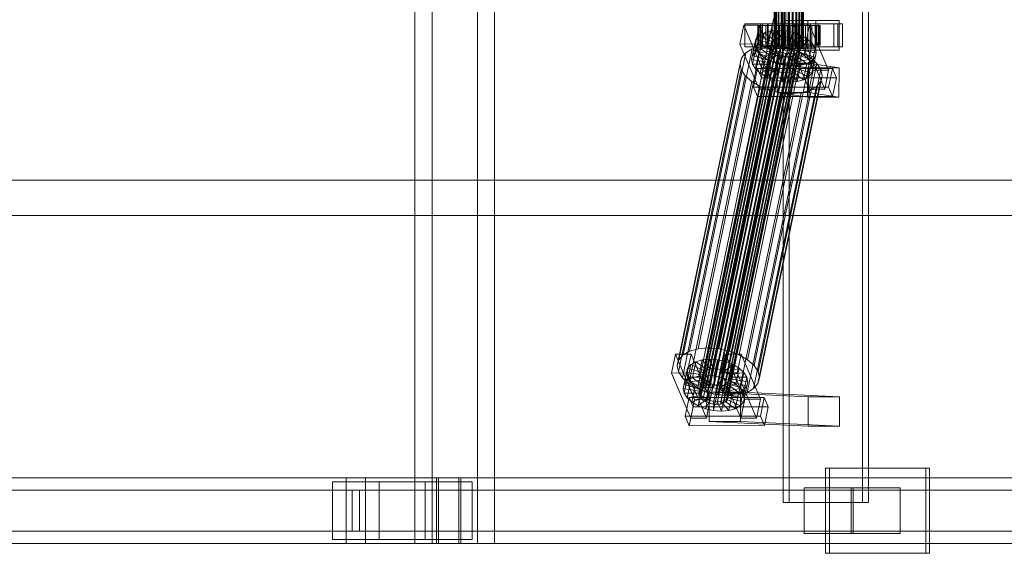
# Model space of a CAD drawing. Header units: millimetres. Extents: x -2233 to 61924, y -68080 to 6847.
# Tile 504 of 656: x 16849 to 17450, y -18456 to -18130. Entities that reach past the tile are written whole.
import ezdxf

# ---------------------------------------------------------------- set-up
doc = ezdxf.new("R2010")
doc.units = ezdxf.units.MM
doc.layers.add('superior_C02', color=7, linetype='Continuous', lineweight=0)

msp = doc.modelspace()

# ---------------------------------------------------------------- linework, layer by layer
at = {"layer": 'superior_C02'}
for p, q in [((17090.378, -17550), (17090.378, -18450)), ((17100.809, -18450), (17100.809, -17550)), ((17128.56, -18450), (17128.56, -17550)), ((17138.991, -17550), (17138.991, -18450)), ((17315.022, -17575), (17315.022, -18425)), ((17318.599, -18425), (17318.599, -17575)), ((17363.513, -18425), (17363.513, -17575)), ((17367.09, -17575), (17367.09, -18425)), ((17309.531, -18148), (17309.531, -17852)), ((17309.742, -18148), (17309.742, -17852)), ((17309.932, -18148), (17309.932, -17852)), ((17310.552, -18148), (17310.552, -17852)), ((17310.919, -18148), (17310.919, -17852)), ((17311.905, -18148), (17311.905, -17852)), ((17312.425, -18148), (17312.425, -17852)), ((17313.709, -18148), (17313.709, -17852)), ((17314.345, -18148), (17314.345, -17852)), ((17315.841, -18148), (17315.841, -17852)), ((17316.551, -18148), (17316.551, -17852)), ((17318.156, -18148), (17318.156, -17852)), ((17318.891, -18148), (17318.891, -17852)), ((17320.496, -18148), (17320.496, -17852)), ((17321.206, -18148), (17321.206, -17852)), ((17322.701, -18148), (17322.701, -17852)), ((17323.338, -18148), (17323.338, -17852)), ((17324.622, -18148), (17324.622, -17852)), ((17325.142, -18148), (17325.142, -17852)), ((17326.127, -18148), (17326.127, -17852)), ((17326.495, -18148), (17326.495, -17852)), ((17327.114, -17852), (17327.114, -18148)), ((17327.305, -18148), (17327.305, -17852)), ((17327.516, -18148), (17327.516, -17852)), ((17290.934, -18133.859), (17288.554, -18145.327)), ((17309.174, -18130), (17288.772, -18228.298)), ((17290.55, -18228.298), (17310.953, -18130)), ((17300.48, -18133.847), (17290.934, -18133.859)), ((17302.685, -18161.391), (17290.934, -18133.859)), ((17301.168, -18133), (17291.623, -18133)), ((17291.623, -18133), (17291.623, -18147)), ((17305.929, -18133), (17291.623, -18133)), ((17298.099, -18145.315), (17300.48, -18133.847)), ((17300.48, -18133.847), (17312.23, -18161.379)), ((17301.168, -18147), (17301.168, -18133)), ((17301.168, -18133), (17315.475, -18133)), ((17348.288, -18133), (17302.469, -18133)), ((17302.469, -18133), (17302.469, -18147)), ((17305.45, -18133), (17302.469, -18133)), ((17305.45, -18147), (17305.45, -18133)), ((17305.45, -18133), (17351.268, -18133)), ((17305.929, -18147), (17305.929, -18133)), ((17305.929, -18133), (17315.475, -18133)), ((17315.475, -18133), (17315.475, -18147)), ((17334.924, -18131), (17315.833, -18131)), ((17315.833, -18131), (17315.833, -18149)), ((17330.02, -18131), (17315.833, -18131)), ((17321.48, -18133.821), (17319.099, -18145.289)), ((17331.025, -18133.809), (17321.48, -18133.821)), ((17333.23, -18161.353), (17321.48, -18133.821)), ((17331.714, -18133), (17322.168, -18133)), ((17322.168, -18133), (17322.168, -18147)), ((17336.475, -18133), (17322.168, -18133)), ((17328.645, -18145.277), (17331.025, -18133.809)), ((17330.02, -18149), (17330.02, -18131)), ((17330.02, -18131), (17349.111, -18131)), ((17331.025, -18133.809), (17342.776, -18161.341)), ((17331.714, -18147), (17331.714, -18133)), ((17331.714, -18133), (17346.02, -18133)), ((17334.924, -18149), (17334.924, -18131)), ((17334.924, -18131), (17349.111, -18131)), ((17336.475, -18147), (17336.475, -18133)), ((17336.475, -18133), (17346.02, -18133)), ((17346.02, -18133), (17346.02, -18147)), ((17348.288, -18147), (17348.288, -18133)), ((17348.288, -18133), (17351.268, -18133)), ((17349.111, -18131), (17349.111, -18149)), ((17351.268, -18133), (17351.268, -18147)), ((17299.985, -18134), (17299.539, -18134)), ((17299.539, -18134), (17309.531, -18134)), ((17299.539, -18146), (17299.539, -18134)), ((17299.539, -18134), (17300.387, -18134)), ((17301.695, -18134), (17299.985, -18134)), ((17299.985, -18134), (17309.742, -18134)), ((17299.985, -18146), (17299.985, -18134)), ((17303.344, -18138.419), (17300.327, -18140.156)), ((17300.387, -18134), (17309.932, -18134)), ((17300.387, -18146), (17300.387, -18134)), ((17300.387, -18134), (17302.471, -18134)), ((17301.304, -18148.249), (17303.344, -18138.419)), ((17304.551, -18134), (17301.695, -18134)), ((17301.695, -18134), (17310.552, -18134)), ((17301.695, -18146), (17301.695, -18134)), ((17302.471, -18134), (17310.919, -18134)), ((17302.471, -18146), (17302.471, -18134)), ((17302.471, -18134), (17305.648, -18134)), ((17307.253, -18137.325), (17303.344, -18138.419)), ((17303.344, -18138.419), (17310.237, -18143.38)), ((17308.359, -18134), (17304.551, -18134)), ((17304.551, -18134), (17311.905, -18134)), ((17304.551, -18146), (17304.551, -18134)), ((17305.213, -18147.155), (17307.253, -18137.325)), ((17305.648, -18134), (17312.425, -18134)), ((17305.648, -18146), (17305.648, -18134)), ((17305.648, -18134), (17309.703, -18134)), ((17311.789, -18136.948), (17307.253, -18137.325)), ((17307.253, -18137.325), (17312.089, -18142.862)), ((17312.86, -18134), (17308.359, -18134)), ((17308.359, -18134), (17313.709, -18134)), ((17308.359, -18146), (17308.359, -18134)), ((17309.531, -18134), (17309.742, -18134)), ((17309.531, -18134), (17309.531, -18146)), ((17309.932, -18134), (17309.531, -18134)), ((17309.703, -18134), (17314.345, -18134)), ((17309.703, -18146), (17309.703, -18134)), ((17309.703, -18134), (17314.359, -18134)), ((17309.742, -18134), (17310.552, -18134)), ((17309.742, -18134), (17309.742, -18146)), ((17309.749, -18146.777), (17311.789, -18136.948)), ((17309.932, -18134), (17309.932, -18146)), ((17310.919, -18134), (17309.932, -18134)), ((17310.552, -18134), (17311.905, -18134)), ((17310.552, -18134), (17310.552, -18146)), ((17310.919, -18134), (17310.919, -18146)), ((17312.425, -18134), (17310.919, -18134)), ((17316.641, -18137.313), (17311.789, -18136.948)), ((17311.789, -18136.948), (17314.237, -18142.683)), ((17311.905, -18134), (17313.709, -18134)), ((17311.905, -18134), (17311.905, -18146)), ((17312.425, -18134), (17312.425, -18146)), ((17314.345, -18134), (17312.425, -18134)), ((17317.747, -18134), (17312.86, -18134)), ((17312.86, -18134), (17315.841, -18134)), ((17312.86, -18146), (17312.86, -18134)), ((17313.709, -18134), (17315.841, -18134)), ((17313.709, -18134), (17313.709, -18146)), ((17314.345, -18134), (17314.345, -18146)), ((17316.551, -18134), (17314.345, -18134)), ((17314.359, -18134), (17316.551, -18134)), ((17314.359, -18146), (17314.359, -18134)), ((17314.359, -18134), (17319.299, -18134)), ((17314.601, -18147.143), (17316.641, -18137.313)), ((17315.841, -18134), (17318.156, -18134)), ((17315.841, -18134), (17315.841, -18146)), ((17316.641, -18137.313), (17316.536, -18142.856)), ((17316.551, -18134), (17316.551, -18146)), ((17318.891, -18134), (17316.551, -18134)), ((17321.48, -18138.396), (17316.641, -18137.313)), ((17322.687, -18134), (17317.747, -18134)), ((17317.747, -18134), (17318.156, -18134)), ((17317.747, -18146), (17317.747, -18134)), ((17318.156, -18134), (17320.496, -18134)), ((17318.156, -18134), (17318.156, -18146)), ((17321.48, -18138.396), (17318.828, -18143.369)), ((17319.299, -18134), (17318.891, -18134)), ((17318.891, -18134), (17318.891, -18146)), ((17321.206, -18134), (17318.891, -18134)), ((17319.299, -18146), (17319.299, -18134)), ((17319.299, -18134), (17324.186, -18134)), ((17319.44, -18148.226), (17321.48, -18138.396)), ((17322.687, -18134), (17320.496, -18134)), ((17320.496, -18134), (17322.701, -18134)), ((17320.496, -18134), (17320.496, -18146)), ((17324.186, -18134), (17321.206, -18134)), ((17321.206, -18134), (17321.206, -18146)), ((17323.338, -18134), (17321.206, -18134)), ((17325.976, -18140.123), (17321.48, -18138.396)), ((17327.343, -18134), (17322.687, -18134)), ((17322.687, -18146), (17322.687, -18134)), ((17327.343, -18134), (17322.701, -18134)), ((17322.701, -18134), (17324.622, -18134)), ((17322.701, -18134), (17322.701, -18146)), ((17328.687, -18134), (17323.338, -18134)), ((17323.338, -18134), (17323.338, -18146)), ((17325.142, -18134), (17323.338, -18134)), ((17324.186, -18146), (17324.186, -18134)), ((17324.186, -18134), (17328.687, -18134)), ((17331.398, -18134), (17324.622, -18134)), ((17324.622, -18134), (17326.127, -18134)), ((17324.622, -18134), (17324.622, -18146)), ((17332.496, -18134), (17325.142, -18134)), ((17325.142, -18134), (17325.142, -18146)), ((17326.495, -18134), (17325.142, -18134)), ((17334.576, -18134), (17326.127, -18134)), ((17326.127, -18134), (17327.114, -18134)), ((17326.127, -18134), (17326.127, -18146)), ((17335.352, -18134), (17326.495, -18134)), ((17326.495, -18134), (17326.495, -18146)), ((17327.305, -18134), (17326.495, -18134)), ((17327.114, -18134), (17336.66, -18134)), ((17327.114, -18146), (17327.114, -18134)), ((17327.114, -18134), (17327.516, -18134)), ((17337.061, -18134), (17327.305, -18134)), ((17327.305, -18134), (17327.305, -18146)), ((17327.516, -18134), (17327.305, -18134)), ((17331.398, -18134), (17327.343, -18134)), ((17327.343, -18146), (17327.343, -18134)), ((17337.507, -18134), (17327.516, -18134)), ((17327.516, -18134), (17327.516, -18146)), ((17328.687, -18146), (17328.687, -18134)), ((17328.687, -18134), (17332.496, -18134)), ((17334.576, -18134), (17331.398, -18134)), ((17331.398, -18146), (17331.398, -18134)), ((17332.496, -18146), (17332.496, -18134)), ((17332.496, -18134), (17335.352, -18134)), ((17336.66, -18134), (17334.576, -18134)), ((17334.576, -18146), (17334.576, -18134)), ((17335.352, -18146), (17335.352, -18134)), ((17335.352, -18134), (17337.061, -18134)), ((17336.66, -18134), (17336.66, -18146)), ((17337.507, -18134), (17336.66, -18134)), ((17337.061, -18146), (17337.061, -18134)), ((17337.061, -18134), (17337.507, -18134)), ((17337.507, -18146), (17337.507, -18134)), ((17263.536, -18358.68), (17307.912, -18144.881)), ((17263.863, -18357.434), (17308.239, -18143.635)), ((17264.772, -18356.363), (17309.148, -18142.565)), ((17266.201, -18355.541), (17310.577, -18141.742)), ((17268.053, -18355.022), (17312.429, -18141.224)), ((17270.202, -18354.844), (17314.577, -18141.045)), ((17272.5, -18355.017), (17316.876, -18141.218)), ((17274.792, -18355.53), (17319.168, -18141.731)), ((17276.922, -18356.348), (17321.297, -18142.549)), ((17278.743, -18357.415), (17323.119, -18143.617)), ((17280.133, -18358.659), (17324.508, -18144.861)), ((17288.554, -18145.327), (17298.099, -18145.315)), ((17288.554, -18145.327), (17300.305, -18172.859)), ((17295.678, -18154.877), (17297.718, -18145.047)), ((17296.368, -18152.246), (17298.408, -18142.416)), ((17298.408, -18142.416), (17297.718, -18145.047)), ((17297.718, -18145.047), (17307.572, -18146.52)), ((17297.718, -18145.047), (17298.304, -18147.868)), ((17309.85, -18172.847), (17298.099, -18145.315)), ((17298.287, -18149.985), (17300.327, -18140.156)), ((17300.327, -18140.156), (17298.408, -18142.416)), ((17298.408, -18142.416), (17307.899, -18145.274)), ((17300.327, -18140.156), (17308.808, -18144.203)), ((17307.899, -18145.274), (17305.858, -18155.103)), ((17308.808, -18144.203), (17306.767, -18154.033)), ((17307.572, -18146.52), (17307.899, -18145.274)), ((17307.899, -18145.274), (17308.808, -18144.203)), ((17308.239, -18143.635), (17307.912, -18144.881)), ((17307.912, -18144.881), (17308.189, -18146.218)), ((17310.237, -18143.38), (17308.196, -18153.21)), ((17309.148, -18142.565), (17308.239, -18143.635)), ((17308.808, -18144.203), (17310.237, -18143.38)), ((17310.577, -18141.742), (17309.148, -18142.565)), ((17312.089, -18142.862), (17310.048, -18152.692)), ((17310.237, -18143.38), (17312.089, -18142.862)), ((17312.429, -18141.224), (17310.577, -18141.742)), ((17312.089, -18142.862), (17314.237, -18142.683)), ((17314.237, -18142.683), (17312.197, -18152.513)), ((17314.577, -18141.045), (17312.429, -18141.224)), ((17314.237, -18142.683), (17316.536, -18142.856)), ((17316.536, -18142.856), (17314.495, -18152.686)), ((17316.876, -18141.218), (17314.577, -18141.045)), ((17316.536, -18142.856), (17318.828, -18143.369)), ((17318.828, -18143.369), (17316.787, -18153.199)), ((17319.168, -18141.731), (17316.876, -18141.218)), ((17318.828, -18143.369), (17320.957, -18144.188)), ((17320.957, -18144.188), (17318.917, -18154.017)), ((17319.099, -18145.289), (17328.645, -18145.277)), ((17319.099, -18145.289), (17330.85, -18172.821)), ((17321.297, -18142.549), (17319.168, -18141.731)), ((17322.779, -18145.255), (17320.738, -18155.085)), ((17325.976, -18140.123), (17320.957, -18144.188)), ((17320.957, -18144.188), (17322.779, -18145.255)), ((17323.119, -18143.617), (17321.297, -18142.549)), ((17329.821, -18142.377), (17322.779, -18145.255)), ((17322.779, -18145.255), (17324.168, -18146.499)), ((17324.508, -18144.861), (17323.119, -18143.617)), ((17323.935, -18149.953), (17325.976, -18140.123)), ((17332.755, -18145.003), (17324.168, -18146.499)), ((17325.371, -18146.196), (17324.508, -18144.861)), ((17329.821, -18142.377), (17325.976, -18140.123)), ((17327.781, -18152.207), (17329.821, -18142.377)), ((17340.396, -18172.809), (17328.645, -18145.277)), ((17332.755, -18145.003), (17329.821, -18142.377)), ((17330.715, -18154.833), (17332.755, -18145.003)), ((17334.577, -18147.823), (17332.755, -18145.003)), ((17253.924, -18334.981), (17292.179, -18150.672)), ((17257.957, -18332.659), (17296.212, -18148.35)), ((17263.184, -18331.197), (17301.439, -18146.887)), ((17263.814, -18360.017), (17308.189, -18146.218)), ((17264.677, -18361.352), (17309.052, -18147.554)), ((17266.066, -18362.596), (17310.442, -18148.798)), ((17267.888, -18363.664), (17312.263, -18149.865)), ((17269.247, -18330.692), (17307.502, -18146.383)), ((17270.017, -18364.482), (17314.393, -18150.683)), ((17272.309, -18364.995), (17316.685, -18151.196)), ((17274.608, -18365.168), (17318.983, -18151.369)), ((17275.734, -18331.181), (17313.989, -18146.872)), ((17276.756, -18364.989), (17321.132, -18151.191)), ((17278.608, -18364.471), (17322.984, -18150.672)), ((17280.037, -18363.648), (17324.413, -18149.85)), ((17280.946, -18362.578), (17325.322, -18148.779)), ((17325.371, -18146.196), (17280.996, -18359.995)), ((17281.273, -18361.332), (17325.649, -18147.533)), ((17282.203, -18332.629), (17320.458, -18148.32)), ((17288.213, -18334.938), (17326.467, -18150.629)), ((17292.179, -18150.672), (17289.614, -18153.694)), ((17291.623, -18147), (17301.168, -18147)), ((17291.623, -18147), (17305.929, -18147)), ((17296.212, -18148.35), (17292.179, -18150.672)), ((17301.439, -18146.887), (17296.212, -18148.35)), ((17296.264, -18157.698), (17298.304, -18147.868)), ((17296.368, -18152.246), (17298.287, -18149.985)), ((17298.085, -18160.518), (17300.126, -18150.688)), ((17298.287, -18149.985), (17301.304, -18148.249)), ((17306.767, -18154.033), (17298.287, -18149.985)), ((17298.304, -18147.868), (17307.849, -18147.856)), ((17298.304, -18147.868), (17300.126, -18150.688)), ((17309.531, -18146), (17299.539, -18146)), ((17299.539, -18146), (17299.985, -18146)), ((17300.387, -18146), (17299.539, -18146)), ((17309.742, -18146), (17299.985, -18146)), ((17299.985, -18146), (17301.695, -18146)), ((17300.126, -18150.688), (17308.712, -18149.192)), ((17300.126, -18150.688), (17303.059, -18153.314)), ((17309.932, -18146), (17300.387, -18146)), ((17302.471, -18146), (17300.387, -18146)), ((17315.475, -18147), (17301.168, -18147)), ((17301.304, -18148.249), (17305.213, -18147.155)), ((17308.196, -18153.21), (17301.304, -18148.249)), ((17307.502, -18146.383), (17301.439, -18146.887)), ((17310.552, -18146), (17301.695, -18146)), ((17301.695, -18146), (17304.551, -18146)), ((17302.469, -18147), (17348.288, -18147)), ((17302.469, -18147), (17305.45, -18147)), ((17310.919, -18146), (17302.471, -18146)), ((17305.648, -18146), (17302.471, -18146)), ((17303.059, -18153.314), (17310.102, -18150.436)), ((17311.905, -18146), (17304.551, -18146)), ((17304.551, -18146), (17308.359, -18146)), ((17305.213, -18147.155), (17309.749, -18146.777)), ((17310.048, -18152.692), (17305.213, -18147.155)), ((17351.268, -18147), (17305.45, -18147)), ((17307.572, -18146.52), (17305.532, -18156.35)), ((17312.425, -18146), (17305.648, -18146)), ((17309.703, -18146), (17305.648, -18146)), ((17307.849, -18147.856), (17305.809, -18157.686)), ((17315.475, -18147), (17305.929, -18147)), ((17308.712, -18149.192), (17306.672, -18159.022)), ((17306.905, -18155.567), (17311.923, -18151.503)), ((17313.989, -18146.872), (17307.502, -18146.383)), ((17307.849, -18147.856), (17307.572, -18146.52)), ((17308.712, -18149.192), (17307.849, -18147.856)), ((17310.102, -18150.436), (17308.062, -18160.266)), ((17308.189, -18146.218), (17309.052, -18147.554)), ((17313.709, -18146), (17308.359, -18146)), ((17308.359, -18146), (17312.86, -18146)), ((17310.102, -18150.436), (17308.712, -18149.192)), ((17309.052, -18147.554), (17310.442, -18148.798)), ((17309.742, -18146), (17309.531, -18146)), ((17309.531, -18146), (17309.932, -18146)), ((17309.932, -18148), (17309.531, -18148)), ((17309.531, -18148), (17309.742, -18148)), ((17314.345, -18146), (17309.703, -18146)), ((17314.359, -18146), (17309.703, -18146)), ((17310.552, -18146), (17309.742, -18146)), ((17309.742, -18148), (17310.552, -18148)), ((17312.197, -18152.513), (17309.749, -18146.777)), ((17309.749, -18146.777), (17314.601, -18147.143)), ((17311.923, -18151.503), (17309.883, -18161.333)), ((17309.932, -18146), (17310.919, -18146)), ((17310.919, -18148), (17309.932, -18148)), ((17311.923, -18151.503), (17310.102, -18150.436)), ((17310.442, -18148.798), (17312.263, -18149.865)), ((17311.905, -18146), (17310.552, -18146)), ((17310.552, -18148), (17311.905, -18148)), ((17310.919, -18146), (17312.425, -18146)), ((17312.425, -18148), (17310.919, -18148)), ((17313.709, -18146), (17311.905, -18146)), ((17311.905, -18148), (17313.709, -18148)), ((17314.053, -18152.321), (17311.923, -18151.503)), ((17312.263, -18149.865), (17314.393, -18150.683)), ((17312.425, -18146), (17314.345, -18146)), ((17314.345, -18148), (17312.425, -18148)), ((17315.841, -18146), (17312.86, -18146)), ((17312.86, -18146), (17317.747, -18146)), ((17315.841, -18146), (17313.709, -18146)), ((17313.709, -18148), (17315.841, -18148)), ((17320.458, -18148.32), (17313.989, -18146.872)), ((17314.345, -18146), (17316.551, -18146)), ((17316.551, -18148), (17314.345, -18148)), ((17316.551, -18146), (17314.359, -18146)), ((17319.299, -18146), (17314.359, -18146)), ((17314.393, -18150.683), (17316.685, -18151.196)), ((17314.495, -18152.686), (17314.601, -18147.143)), ((17314.601, -18147.143), (17319.44, -18148.226)), ((17315.833, -18149), (17334.924, -18149)), ((17330.02, -18149), (17315.833, -18149)), ((17318.156, -18146), (17315.841, -18146)), ((17315.841, -18148), (17318.156, -18148)), ((17316.551, -18146), (17318.891, -18146)), ((17318.891, -18148), (17316.551, -18148)), ((17316.685, -18151.196), (17318.983, -18151.369)), ((17316.787, -18153.199), (17319.44, -18148.226)), ((17318.156, -18146), (17317.747, -18146)), ((17317.747, -18146), (17322.687, -18146)), ((17320.496, -18146), (17318.156, -18146)), ((17318.156, -18148), (17320.496, -18148)), ((17318.891, -18146), (17319.299, -18146)), ((17318.891, -18146), (17321.206, -18146)), ((17321.206, -18148), (17318.891, -18148)), ((17318.917, -18154.017), (17323.935, -18149.953)), ((17318.983, -18151.369), (17321.132, -18151.191)), ((17324.186, -18146), (17319.299, -18146)), ((17319.44, -18148.226), (17323.935, -18149.953)), ((17326.467, -18150.629), (17320.458, -18148.32)), ((17322.701, -18146), (17320.496, -18146)), ((17320.496, -18146), (17322.687, -18146)), ((17320.496, -18148), (17322.701, -18148)), ((17321.132, -18151.191), (17322.984, -18150.672)), ((17321.206, -18146), (17324.186, -18146)), ((17321.206, -18146), (17323.338, -18146)), ((17323.338, -18148), (17321.206, -18148)), ((17324.073, -18151.488), (17322.033, -18161.318)), ((17324.168, -18146.499), (17322.128, -18156.329)), ((17322.168, -18147), (17331.714, -18147)), ((17322.168, -18147), (17336.475, -18147)), ((17324.073, -18151.488), (17322.644, -18152.311)), ((17322.687, -18146), (17327.343, -18146)), ((17324.622, -18146), (17322.701, -18146)), ((17322.701, -18146), (17327.343, -18146)), ((17322.701, -18148), (17324.622, -18148)), ((17324.982, -18150.417), (17322.942, -18160.247)), ((17322.984, -18150.672), (17324.413, -18149.85)), ((17322.991, -18157.665), (17325.031, -18147.835)), ((17325.309, -18149.171), (17323.268, -18159.001)), ((17323.338, -18146), (17328.687, -18146)), ((17323.338, -18146), (17325.142, -18146)), ((17325.142, -18148), (17323.338, -18148)), ((17323.935, -18149.953), (17327.781, -18152.207)), ((17324.982, -18150.417), (17324.073, -18151.488)), ((17332.554, -18155.535), (17324.073, -18151.488)), ((17324.168, -18146.499), (17325.031, -18147.835)), ((17328.687, -18146), (17324.186, -18146)), ((17324.413, -18149.85), (17325.322, -18148.779)), ((17326.127, -18146), (17324.622, -18146)), ((17324.622, -18146), (17331.398, -18146)), ((17324.622, -18148), (17326.127, -18148)), ((17325.309, -18149.171), (17324.982, -18150.417)), ((17334.472, -18153.275), (17324.982, -18150.417)), ((17325.031, -18147.835), (17334.577, -18147.823)), ((17325.031, -18147.835), (17325.309, -18149.171)), ((17325.142, -18146), (17332.496, -18146)), ((17325.142, -18146), (17326.495, -18146)), ((17326.495, -18148), (17325.142, -18148)), ((17335.163, -18150.644), (17325.309, -18149.171)), ((17325.322, -18148.779), (17325.649, -18147.533)), ((17325.649, -18147.533), (17325.371, -18146.196)), ((17327.114, -18146), (17326.127, -18146)), ((17326.127, -18146), (17334.576, -18146)), ((17326.127, -18148), (17327.114, -18148)), ((17331.608, -18153.641), (17326.467, -18150.629)), ((17326.495, -18146), (17335.352, -18146)), ((17326.495, -18146), (17327.305, -18146)), ((17327.305, -18148), (17326.495, -18148)), ((17336.66, -18146), (17327.114, -18146)), ((17327.516, -18146), (17327.114, -18146)), ((17327.114, -18148), (17327.516, -18148)), ((17327.305, -18146), (17337.061, -18146)), ((17327.305, -18146), (17327.516, -18146)), ((17327.516, -18148), (17327.305, -18148)), ((17327.343, -18146), (17331.398, -18146)), ((17327.516, -18146), (17337.507, -18146)), ((17332.496, -18146), (17328.687, -18146)), ((17349.111, -18149), (17330.02, -18149)), ((17331.398, -18146), (17334.576, -18146)), ((17346.02, -18147), (17331.714, -18147)), ((17335.352, -18146), (17332.496, -18146)), ((17334.577, -18147.823), (17332.536, -18157.653)), ((17333.122, -18160.474), (17335.163, -18150.644)), ((17334.472, -18153.275), (17335.163, -18150.644)), ((17334.576, -18146), (17336.66, -18146)), ((17335.163, -18150.644), (17334.577, -18147.823)), ((17349.111, -18149), (17334.924, -18149)), ((17337.061, -18146), (17335.352, -18146)), ((17346.02, -18147), (17336.475, -18147)), ((17336.66, -18146), (17337.507, -18146)), ((17337.507, -18146), (17337.061, -18146)), ((17351.268, -18147), (17348.288, -18147)), ((17250.436, -18341.52), (17288.691, -18157.211)), ((17251.359, -18338.003), (17289.614, -18153.694)), ((17289.614, -18153.694), (17288.691, -18157.211)), ((17288.691, -18157.211), (17289.474, -18160.982)), ((17293.353, -18337.95), (17331.608, -18153.641)), ((17295.678, -18154.877), (17296.368, -18152.246)), ((17305.532, -18156.35), (17295.678, -18154.877)), ((17296.264, -18157.698), (17295.678, -18154.877)), ((17305.809, -18157.686), (17296.264, -18157.698)), ((17298.085, -18160.518), (17296.264, -18157.698)), ((17305.858, -18155.103), (17296.368, -18152.246)), ((17297.275, -18341.461), (17335.53, -18157.152)), ((17301.019, -18163.144), (17303.059, -18153.314)), ((17303.059, -18153.314), (17306.905, -18155.567)), ((17304.865, -18165.397), (17306.905, -18155.567)), ((17305.858, -18155.103), (17305.532, -18156.35)), ((17305.532, -18156.35), (17305.809, -18157.686)), ((17305.809, -18157.686), (17306.672, -18159.022)), ((17306.767, -18154.033), (17305.858, -18155.103)), ((17308.196, -18153.21), (17306.767, -18154.033)), ((17306.905, -18155.567), (17311.4, -18157.295)), ((17310.048, -18152.692), (17308.196, -18153.21)), ((17309.36, -18167.125), (17311.4, -18157.295)), ((17312.197, -18152.513), (17310.048, -18152.692)), ((17311.629, -18156.962), (17311.381, -18174.943)), ((17311.4, -18157.295), (17314.053, -18152.321)), ((17311.4, -18157.295), (17316.239, -18158.378)), ((17330.72, -18156.962), (17311.629, -18156.962)), ((17330.138, -18159.83), (17311.629, -18156.962)), ((17314.053, -18152.321), (17312.013, -18162.151)), ((17314.495, -18152.686), (17312.197, -18152.513)), ((17316.345, -18152.835), (17314.053, -18152.321)), ((17316.345, -18152.835), (17314.305, -18162.664)), ((17316.787, -18153.199), (17314.495, -18152.686)), ((17316.239, -18158.378), (17316.345, -18152.835)), ((17318.643, -18153.008), (17316.345, -18152.835)), ((17318.643, -18153.008), (17316.603, -18162.837)), ((17318.917, -18154.017), (17316.787, -18153.199)), ((17320.792, -18152.829), (17318.643, -18153.008)), ((17321.091, -18158.743), (17318.643, -18153.008)), ((17320.792, -18152.829), (17318.752, -18162.659)), ((17320.738, -18155.085), (17318.917, -18154.017)), ((17322.644, -18152.311), (17320.603, -18162.14)), ((17320.738, -18155.085), (17327.781, -18152.207)), ((17322.128, -18156.329), (17320.738, -18155.085)), ((17322.644, -18152.311), (17320.792, -18152.829)), ((17325.627, -18158.366), (17320.792, -18152.829)), ((17322.128, -18156.329), (17330.715, -18154.833)), ((17322.991, -18157.665), (17322.128, -18156.329)), ((17329.537, -18157.272), (17322.644, -18152.311)), ((17332.536, -18157.653), (17322.991, -18157.665)), ((17323.268, -18159.001), (17322.991, -18157.665)), ((17325.627, -18158.366), (17329.537, -18157.272)), ((17327.496, -18167.102), (17329.537, -18157.272)), ((17327.781, -18152.207), (17330.715, -18154.833)), ((17329.537, -18157.272), (17332.554, -18155.535)), ((17330.472, -18174.943), (17330.72, -18156.962)), ((17330.513, -18165.365), (17332.554, -18155.535)), ((17330.715, -18154.833), (17332.536, -18157.653)), ((17330.72, -18156.962), (17349.229, -18159.83)), ((17335.53, -18157.152), (17331.608, -18153.641)), ((17332.432, -18163.105), (17334.472, -18153.275)), ((17332.536, -18157.653), (17333.122, -18160.474)), ((17332.554, -18155.535), (17334.472, -18153.275)), ((17337.965, -18160.922), (17335.53, -18157.152)), ((17251.22, -18345.291), (17289.474, -18160.982)), ((17289.474, -18160.982), (17291.91, -18164.752)), ((17299.332, -18160.247), (17296.951, -18171.715)), ((17306.672, -18159.022), (17298.085, -18160.518)), ((17301.019, -18163.144), (17298.085, -18160.518)), ((17345.15, -18160.19), (17299.332, -18160.247)), ((17301.78, -18165.983), (17299.332, -18160.247)), ((17337.965, -18160.922), (17299.711, -18345.231)), ((17300.305, -18172.859), (17302.685, -18161.391)), ((17308.062, -18160.266), (17301.019, -18163.144)), ((17304.865, -18165.397), (17301.019, -18163.144)), ((17302.685, -18161.391), (17312.23, -18161.379)), ((17309.883, -18161.333), (17304.865, -18165.397)), ((17306.672, -18159.022), (17308.062, -18160.266)), ((17308.062, -18160.266), (17309.883, -18161.333)), ((17312.013, -18162.151), (17309.36, -18167.125)), ((17312.23, -18161.379), (17309.85, -18172.847)), ((17309.883, -18161.333), (17312.013, -18162.151)), ((17312.013, -18162.151), (17314.305, -18162.664)), ((17314.199, -18168.208), (17316.239, -18158.378)), ((17314.305, -18162.664), (17314.199, -18168.208)), ((17314.305, -18162.664), (17316.603, -18162.837)), ((17316.239, -18158.378), (17321.091, -18158.743)), ((17316.603, -18162.837), (17318.752, -18162.659)), ((17316.603, -18162.837), (17319.051, -18168.573)), ((17318.752, -18162.659), (17320.603, -18162.14)), ((17318.752, -18162.659), (17323.587, -18168.196)), ((17319.051, -18168.573), (17321.091, -18158.743)), ((17320.603, -18162.14), (17322.033, -18161.318)), ((17320.603, -18162.14), (17327.496, -18167.102)), ((17321.091, -18158.743), (17325.627, -18158.366)), ((17322.033, -18161.318), (17322.942, -18160.247)), ((17322.033, -18161.318), (17330.513, -18165.365)), ((17322.942, -18160.247), (17323.268, -18159.001)), ((17322.942, -18160.247), (17332.432, -18163.105)), ((17323.268, -18159.001), (17333.122, -18160.474)), ((17323.587, -18168.196), (17325.627, -18158.366)), ((17329.89, -18177.811), (17330.138, -18159.83)), ((17330.138, -18159.83), (17349.229, -18159.83)), ((17332.432, -18163.105), (17330.513, -18165.365)), ((17330.85, -18172.821), (17333.23, -18161.353)), ((17333.122, -18160.474), (17332.432, -18163.105)), ((17333.23, -18161.353), (17342.776, -18161.341)), ((17338.749, -18164.693), (17337.965, -18160.922)), ((17342.776, -18161.341), (17340.396, -18172.809)), ((17342.77, -18171.658), (17345.15, -18160.19)), ((17345.15, -18160.19), (17347.598, -18165.926)), ((17349.229, -18159.83), (17348.981, -18177.811)), ((17253.655, -18349.061), (17291.91, -18164.752)), ((17257.577, -18352.572), (17295.832, -18168.263)), ((17291.91, -18164.752), (17295.832, -18168.263)), ((17295.832, -18168.263), (17300.972, -18171.275)), ((17299.399, -18177.451), (17301.78, -18165.983)), ((17299.571, -18352.519), (17337.826, -18168.21)), ((17300.494, -18349.002), (17338.749, -18164.693)), ((17301.78, -18165.983), (17347.598, -18165.926)), ((17309.36, -18167.125), (17304.865, -18165.397)), ((17314.199, -18168.208), (17309.36, -18167.125)), ((17319.051, -18168.573), (17314.199, -18168.208)), ((17323.587, -18168.196), (17319.051, -18168.573)), ((17327.496, -18167.102), (17323.587, -18168.196)), ((17330.513, -18165.365), (17327.496, -18167.102)), ((17335.261, -18171.232), (17337.826, -18168.21)), ((17337.826, -18168.21), (17338.749, -18164.693)), ((17347.598, -18165.926), (17345.218, -18177.394)), ((17262.718, -18355.584), (17300.972, -18171.275)), ((17268.727, -18357.893), (17306.982, -18173.584)), ((17275.196, -18359.341), (17313.451, -18175.032)), ((17281.683, -18359.83), (17319.938, -18175.521)), ((17287.747, -18359.326), (17326.001, -18175.016)), ((17292.973, -18357.863), (17331.228, -18173.554)), ((17296.951, -18171.715), (17342.77, -18171.658)), ((17296.951, -18171.715), (17299.399, -18177.451)), ((17297.006, -18355.541), (17335.261, -18171.232)), ((17309.85, -18172.847), (17300.305, -18172.859)), ((17300.972, -18171.275), (17306.982, -18173.584)), ((17306.982, -18173.584), (17313.451, -18175.032)), ((17311.381, -18174.943), (17330.472, -18174.943)), ((17329.89, -18177.811), (17311.381, -18174.943)), ((17313.451, -18175.032), (17319.938, -18175.521)), ((17319.938, -18175.521), (17326.001, -18175.016)), ((17326.001, -18175.016), (17331.228, -18173.554)), ((17348.981, -18177.811), (17330.472, -18174.943)), ((17340.396, -18172.809), (17330.85, -18172.821)), ((17331.228, -18173.554), (17335.261, -18171.232)), ((17345.218, -18177.394), (17342.77, -18171.658)), ((17345.218, -18177.394), (17299.399, -18177.451)), ((17348.981, -18177.811), (17329.89, -18177.811)), ((17288.772, -18228.298), (16352.815, -18228.298)), ((16354.593, -18228.298), (17290.55, -18228.298)), ((17288.772, -18228.298), (17290.55, -18228.298)), ((18224.729, -18228.298), (17288.772, -18228.298)), ((17290.55, -18228.298), (18226.507, -18228.298)), ((24634.01, -18250), (15575.415, -18250)), ((15576.913, -18250), (24635.508, -18250)), ((17257.957, -18332.659), (17263.184, -18331.197)), ((17263.184, -18331.197), (17269.247, -18330.692)), ((17269.247, -18330.692), (17275.734, -18331.181)), ((17275.734, -18331.181), (17282.203, -18332.629)), ((17249.279, -18334.551), (17246.899, -18346.02)), ((17258.825, -18334.539), (17249.279, -18334.551)), ((17261.03, -18362.083), (17249.279, -18334.551)), ((17250.436, -18341.52), (17251.359, -18338.003)), ((17251.359, -18338.003), (17253.924, -18334.981)), ((17253.924, -18334.981), (17257.957, -18332.659)), ((17256.444, -18346.008), (17258.825, -18334.539)), ((17258.825, -18334.539), (17270.575, -18362.071)), ((17265.598, -18338.017), (17261.689, -18339.111)), ((17263.558, -18347.847), (17265.598, -18338.017)), ((17270.134, -18337.64), (17265.598, -18338.017)), ((17265.598, -18338.017), (17270.433, -18343.554)), ((17268.094, -18347.47), (17270.134, -18337.64)), ((17274.986, -18338.005), (17270.134, -18337.64)), ((17270.134, -18337.64), (17272.582, -18343.376)), ((17272.946, -18347.835), (17274.986, -18338.005)), ((17274.986, -18338.005), (17274.88, -18343.549)), ((17279.825, -18339.088), (17274.986, -18338.005)), ((17279.825, -18334.513), (17277.444, -18345.981)), ((17289.37, -18334.501), (17279.825, -18334.513)), ((17291.575, -18362.045), (17279.825, -18334.513)), ((17282.203, -18332.629), (17288.213, -18334.938)), ((17286.99, -18345.969), (17289.37, -18334.501)), ((17288.213, -18334.938), (17293.353, -18337.95)), ((17289.37, -18334.501), (17301.121, -18362.033)), ((17293.353, -18337.95), (17297.275, -18341.461)), ((17251.22, -18345.291), (17250.436, -18341.52)), ((17254.713, -18352.938), (17256.753, -18343.108)), ((17256.753, -18343.108), (17256.063, -18345.739)), ((17256.631, -18350.678), (17258.672, -18340.848)), ((17258.672, -18340.848), (17256.753, -18343.108)), ((17256.753, -18343.108), (17266.243, -18345.966)), ((17261.689, -18339.111), (17258.672, -18340.848)), ((17258.672, -18340.848), (17267.152, -18344.895)), ((17259.648, -18348.941), (17261.689, -18339.111)), ((17261.689, -18339.111), (17268.582, -18344.073)), ((17268.582, -18344.073), (17266.541, -18353.902)), ((17267.152, -18344.895), (17268.582, -18344.073)), ((17270.433, -18343.554), (17268.393, -18353.384)), ((17268.582, -18344.073), (17270.433, -18343.554)), ((17270.433, -18343.554), (17272.582, -18343.376)), ((17272.582, -18343.376), (17270.542, -18353.205)), ((17272.582, -18343.376), (17274.88, -18343.549)), ((17274.88, -18343.549), (17272.84, -18353.378)), ((17274.88, -18343.549), (17277.172, -18344.062)), ((17277.172, -18344.062), (17275.132, -18353.892)), ((17279.825, -18339.088), (17277.172, -18344.062)), ((17277.172, -18344.062), (17279.302, -18344.88)), ((17277.785, -18348.918), (17279.825, -18339.088)), ((17284.321, -18340.816), (17279.302, -18344.88)), ((17284.321, -18340.816), (17279.825, -18339.088)), ((17288.166, -18343.069), (17281.123, -18345.947)), ((17282.28, -18350.645), (17284.321, -18340.816)), ((17288.166, -18343.069), (17284.321, -18340.816)), ((17286.126, -18352.899), (17288.166, -18343.069)), ((17291.1, -18345.695), (17288.166, -18343.069)), ((17297.275, -18341.461), (17299.711, -18345.231)), ((17246.899, -18346.02), (17256.444, -18346.008)), ((17246.899, -18346.02), (17258.649, -18373.551)), ((17253.655, -18349.061), (17251.22, -18345.291)), ((17257.577, -18352.572), (17253.655, -18349.061)), ((17254.023, -18355.569), (17256.063, -18345.739)), ((17254.608, -18358.39), (17256.649, -18348.56)), ((17256.063, -18345.739), (17265.917, -18347.212)), ((17256.063, -18345.739), (17256.649, -18348.56)), ((17268.195, -18373.539), (17256.444, -18346.008)), ((17256.631, -18350.678), (17259.648, -18348.941)), ((17256.649, -18348.56), (17266.194, -18348.548)), ((17256.649, -18348.56), (17258.47, -18351.38)), ((17258.47, -18351.38), (17267.057, -18349.884)), ((17259.648, -18348.941), (17263.558, -18347.847)), ((17266.541, -18353.902), (17259.648, -18348.941)), ((17263.558, -18347.847), (17268.094, -18347.47)), ((17268.393, -18353.384), (17263.558, -18347.847)), ((17265.917, -18347.212), (17263.876, -18357.042)), ((17266.194, -18348.548), (17264.154, -18358.378)), ((17266.243, -18345.966), (17264.203, -18355.796)), ((17267.057, -18349.884), (17265.017, -18359.714)), ((17267.152, -18344.895), (17265.112, -18354.725)), ((17265.917, -18347.212), (17266.243, -18345.966)), ((17266.194, -18348.548), (17265.917, -18347.212)), ((17267.057, -18349.884), (17266.194, -18348.548)), ((17266.243, -18345.966), (17267.152, -18344.895)), ((17268.447, -18351.128), (17267.057, -18349.884)), ((17270.542, -18353.205), (17268.094, -18347.47)), ((17268.094, -18347.47), (17272.946, -18347.835)), ((17272.84, -18353.378), (17272.946, -18347.835)), ((17272.946, -18347.835), (17277.785, -18348.918)), ((17275.132, -18353.892), (17277.785, -18348.918)), ((17279.302, -18344.88), (17277.262, -18354.71)), ((17277.444, -18345.981), (17286.99, -18345.969)), ((17277.444, -18345.981), (17289.195, -18373.513)), ((17277.785, -18348.918), (17282.28, -18350.645)), ((17281.123, -18345.947), (17279.083, -18355.777)), ((17279.302, -18344.88), (17281.123, -18345.947)), ((17282.513, -18347.191), (17280.473, -18357.021)), ((17281.123, -18345.947), (17282.513, -18347.191)), ((17281.336, -18358.357), (17283.376, -18348.527)), ((17283.654, -18349.863), (17281.613, -18359.693)), ((17291.1, -18345.695), (17282.513, -18347.191)), ((17282.513, -18347.191), (17283.376, -18348.527)), ((17283.654, -18349.863), (17283.327, -18351.109)), ((17283.376, -18348.527), (17292.922, -18348.515)), ((17283.376, -18348.527), (17283.654, -18349.863)), ((17293.507, -18351.336), (17283.654, -18349.863)), ((17298.74, -18373.501), (17286.99, -18345.969)), ((17289.059, -18355.525), (17291.1, -18345.695)), ((17292.922, -18348.515), (17290.881, -18358.345)), ((17292.922, -18348.515), (17291.1, -18345.695)), ((17293.507, -18351.336), (17292.922, -18348.515)), ((17300.494, -18349.002), (17299.571, -18352.519)), ((17299.711, -18345.231), (17300.494, -18349.002)), ((17254.023, -18355.569), (17254.713, -18352.938)), ((17263.876, -18357.042), (17254.023, -18355.569)), ((17254.608, -18358.39), (17254.023, -18355.569)), ((17254.713, -18352.938), (17256.631, -18350.678)), ((17264.203, -18355.796), (17254.713, -18352.938)), ((17256.43, -18361.21), (17258.47, -18351.38)), ((17265.112, -18354.725), (17256.631, -18350.678)), ((17262.718, -18355.584), (17257.577, -18352.572)), ((17258.47, -18351.38), (17261.404, -18354.006)), ((17259.364, -18363.836), (17261.404, -18354.006)), ((17261.404, -18354.006), (17268.447, -18351.128)), ((17261.404, -18354.006), (17265.25, -18356.26)), ((17268.727, -18357.893), (17262.718, -18355.584)), ((17264.203, -18355.796), (17263.876, -18357.042)), ((17265.112, -18354.725), (17264.203, -18355.796)), ((17264.772, -18356.363), (17266.201, -18355.541)), ((17266.541, -18353.902), (17265.112, -18354.725)), ((17265.25, -18356.26), (17270.268, -18352.196)), ((17266.201, -18355.541), (17268.053, -18355.022)), ((17268.447, -18351.128), (17266.406, -18360.958)), ((17268.393, -18353.384), (17266.541, -18353.902)), ((17268.053, -18355.022), (17270.202, -18354.844)), ((17270.268, -18352.196), (17268.228, -18362.025)), ((17270.542, -18353.205), (17268.393, -18353.384)), ((17270.268, -18352.196), (17268.447, -18351.128)), ((17269.745, -18357.987), (17272.398, -18353.014)), ((17270.202, -18354.844), (17272.5, -18355.017)), ((17272.398, -18353.014), (17270.268, -18352.196)), ((17272.398, -18353.014), (17270.357, -18362.843)), ((17272.84, -18353.378), (17270.542, -18353.205)), ((17274.69, -18353.527), (17272.398, -18353.014)), ((17272.5, -18355.017), (17274.792, -18355.53)), ((17274.69, -18353.527), (17272.649, -18363.357)), ((17275.132, -18353.892), (17272.84, -18353.378)), ((17274.584, -18359.07), (17274.69, -18353.527)), ((17276.988, -18353.7), (17274.69, -18353.527)), ((17274.792, -18355.53), (17276.922, -18356.348)), ((17276.988, -18353.7), (17274.948, -18363.53)), ((17277.262, -18354.71), (17275.132, -18353.892)), ((17279.137, -18353.521), (17276.988, -18353.7)), ((17279.436, -18359.436), (17276.988, -18353.7)), ((17279.137, -18353.521), (17277.096, -18363.351)), ((17277.262, -18354.71), (17282.28, -18350.645)), ((17279.083, -18355.777), (17277.262, -18354.71)), ((17280.989, -18353.003), (17278.948, -18362.833)), ((17279.083, -18355.777), (17286.126, -18352.899)), ((17280.473, -18357.021), (17279.083, -18355.777)), ((17280.989, -18353.003), (17279.137, -18353.521)), ((17283.972, -18359.058), (17279.137, -18353.521)), ((17282.418, -18352.18), (17280.377, -18362.01)), ((17280.473, -18357.021), (17289.059, -18355.525)), ((17282.418, -18352.18), (17280.989, -18353.003)), ((17287.881, -18357.964), (17280.989, -18353.003)), ((17283.327, -18351.109), (17281.286, -18360.939)), ((17282.28, -18350.645), (17286.126, -18352.899)), ((17283.327, -18351.109), (17282.418, -18352.18)), ((17290.898, -18356.228), (17282.418, -18352.18)), ((17292.817, -18353.967), (17283.327, -18351.109)), ((17286.126, -18352.899), (17289.059, -18355.525)), ((17289.059, -18355.525), (17290.881, -18358.345)), ((17290.777, -18363.797), (17292.817, -18353.967)), ((17290.898, -18356.228), (17292.817, -18353.967)), ((17291.467, -18361.166), (17293.507, -18351.336)), ((17292.817, -18353.967), (17293.507, -18351.336)), ((17297.006, -18355.541), (17292.973, -18357.863)), ((17299.571, -18352.519), (17297.006, -18355.541)), ((17264.154, -18358.378), (17254.608, -18358.39)), ((17256.43, -18361.21), (17254.608, -18358.39)), ((17257.676, -18360.939), (17255.296, -18372.408)), ((17265.017, -18359.714), (17256.43, -18361.21)), ((17259.364, -18363.836), (17256.43, -18361.21)), ((17303.495, -18360.882), (17257.676, -18360.939)), ((17260.124, -18366.675), (17257.676, -18360.939)), ((17258.649, -18373.551), (17261.03, -18362.083)), ((17266.406, -18360.958), (17259.364, -18363.836)), ((17261.03, -18362.083), (17270.575, -18362.071)), ((17263.209, -18366.09), (17265.25, -18356.26)), ((17268.228, -18362.025), (17263.209, -18366.09)), ((17263.536, -18358.68), (17263.863, -18357.434)), ((17263.814, -18360.017), (17263.536, -18358.68)), ((17264.677, -18361.352), (17263.814, -18360.017)), ((17263.863, -18357.434), (17264.772, -18356.363)), ((17263.876, -18357.042), (17264.154, -18358.378)), ((17264.154, -18358.378), (17265.017, -18359.714)), ((17266.066, -18362.596), (17264.677, -18361.352)), ((17265.017, -18359.714), (17266.406, -18360.958)), ((17265.25, -18356.26), (17269.745, -18357.987)), ((17266.406, -18360.958), (17268.228, -18362.025)), ((17267.705, -18367.817), (17269.745, -18357.987)), ((17270.575, -18362.071), (17268.195, -18373.539)), ((17268.228, -18362.025), (17270.357, -18362.843)), ((17275.196, -18359.341), (17268.727, -18357.893)), ((17269.745, -18357.987), (17274.584, -18359.07)), ((17269.888, -18357.646), (17269.812, -18375.644)), ((17288.979, -18357.646), (17269.888, -18357.646)), ((17330.281, -18360.514), (17269.888, -18357.646)), ((17272.544, -18368.9), (17274.584, -18359.07)), ((17274.584, -18359.07), (17279.436, -18359.436)), ((17281.683, -18359.83), (17275.196, -18359.341)), ((17276.922, -18356.348), (17278.743, -18357.415)), ((17277.396, -18369.265), (17279.436, -18359.436)), ((17278.743, -18357.415), (17280.133, -18358.659)), ((17278.948, -18362.833), (17280.377, -18362.01)), ((17279.436, -18359.436), (17283.972, -18359.058)), ((17280.133, -18358.659), (17280.996, -18359.995)), ((17280.377, -18362.01), (17281.286, -18360.939)), ((17280.377, -18362.01), (17288.858, -18366.057)), ((17281.336, -18358.357), (17280.473, -18357.021)), ((17281.273, -18361.332), (17280.946, -18362.578)), ((17280.996, -18359.995), (17281.273, -18361.332)), ((17281.286, -18360.939), (17281.613, -18359.693)), ((17281.286, -18360.939), (17290.777, -18363.797)), ((17290.881, -18358.345), (17281.336, -18358.357)), ((17281.613, -18359.693), (17281.336, -18358.357)), ((17281.613, -18359.693), (17291.467, -18361.166)), ((17287.747, -18359.326), (17281.683, -18359.83)), ((17281.932, -18368.888), (17283.972, -18359.058)), ((17283.972, -18359.058), (17287.881, -18357.964)), ((17285.841, -18367.794), (17287.881, -18357.964)), ((17292.973, -18357.863), (17287.747, -18359.326)), ((17287.881, -18357.964), (17290.898, -18356.228)), ((17288.858, -18366.057), (17290.898, -18356.228)), ((17288.903, -18375.644), (17288.979, -18357.646)), ((17288.979, -18357.646), (17349.372, -18360.514)), ((17289.195, -18373.513), (17291.575, -18362.045)), ((17291.467, -18361.166), (17290.777, -18363.797)), ((17290.881, -18358.345), (17291.467, -18361.166)), ((17291.575, -18362.045), (17301.121, -18362.033)), ((17301.121, -18362.033), (17298.74, -18373.501)), ((17301.114, -18372.35), (17303.495, -18360.882)), ((17303.495, -18360.882), (17305.943, -18366.618)), ((17330.205, -18378.512), (17330.281, -18360.514)), ((17330.281, -18360.514), (17349.372, -18360.514)), ((17349.372, -18360.514), (17349.296, -18378.512)), ((17257.744, -18378.143), (17260.124, -18366.675)), ((17263.209, -18366.09), (17259.364, -18363.836)), ((17260.124, -18366.675), (17305.943, -18366.618)), ((17267.705, -18367.817), (17263.209, -18366.09)), ((17267.888, -18363.664), (17266.066, -18362.596)), ((17270.357, -18362.843), (17267.705, -18367.817)), ((17272.544, -18368.9), (17267.705, -18367.817)), ((17270.017, -18364.482), (17267.888, -18363.664)), ((17272.309, -18364.995), (17270.017, -18364.482)), ((17270.357, -18362.843), (17272.649, -18363.357)), ((17274.608, -18365.168), (17272.309, -18364.995)), ((17272.649, -18363.357), (17272.544, -18368.9)), ((17272.649, -18363.357), (17274.948, -18363.53)), ((17276.756, -18364.989), (17274.608, -18365.168)), ((17274.948, -18363.53), (17277.096, -18363.351)), ((17274.948, -18363.53), (17277.396, -18369.265)), ((17278.608, -18364.471), (17276.756, -18364.989)), ((17277.096, -18363.351), (17278.948, -18362.833)), ((17277.096, -18363.351), (17281.932, -18368.888)), ((17280.037, -18363.648), (17278.608, -18364.471)), ((17278.948, -18362.833), (17285.841, -18367.794)), ((17280.946, -18362.578), (17280.037, -18363.648)), ((17285.841, -18367.794), (17281.932, -18368.888)), ((17288.858, -18366.057), (17285.841, -18367.794)), ((17290.777, -18363.797), (17288.858, -18366.057)), ((17305.943, -18366.618), (17303.563, -18378.086)), ((17255.296, -18372.408), (17301.114, -18372.35)), ((17255.296, -18372.408), (17257.744, -18378.143)), ((17268.195, -18373.539), (17258.649, -18373.551)), ((17277.396, -18369.265), (17272.544, -18368.9)), ((17281.932, -18368.888), (17277.396, -18369.265)), ((17298.74, -18373.501), (17289.195, -18373.513)), ((17303.563, -18378.086), (17301.114, -18372.35)), ((17303.563, -18378.086), (17257.744, -18378.143)), ((17269.812, -18375.644), (17288.903, -18375.644)), ((17330.205, -18378.512), (17269.812, -18375.644)), ((17349.296, -18378.512), (17288.903, -18375.644)), ((17349.296, -18378.512), (17330.205, -18378.512)), ((17401.97, -18404), (17340.879, -18404)), ((17340.879, -18404), (17340.879, -18456)), ((17343.263, -18404), (17340.879, -18404)), ((17343.263, -18456), (17343.263, -18404)), ((17343.263, -18404), (17404.355, -18404)), ((17401.97, -18456), (17401.97, -18404)), ((17401.97, -18404), (17404.355, -18404)), ((17404.355, -18404), (17404.355, -18456)), ((17048.368, -18410), (15902.908, -18410)), ((15914.83, -18410), (17060.29, -18410)), ((17104.829, -18410), (15939.698, -18410)), ((15951.957, -18410), (17117.088, -18410)), ((17048.368, -18410), (17048.368, -18450)), ((17060.29, -18410), (17048.368, -18410)), ((18193.828, -18410), (17048.368, -18410)), ((17060.29, -18450), (17060.29, -18410)), ((17060.29, -18410), (18205.75, -18410)), ((17103.507, -18410), (17118.41, -18410)), ((17103.507, -18450), (17103.507, -18410)), ((18248.967, -18410), (17103.507, -18410)), ((17104.829, -18410), (17104.829, -18450)), ((17117.088, -18410), (17104.829, -18410)), ((17117.088, -18450), (17117.088, -18410)), ((17118.41, -18410), (17118.41, -18450)), ((17118.41, -18410), (18263.87, -18410)), ((17068.647, -18412.5), (17040.011, -18412.5)), ((17040.011, -18412.5), (17040.011, -18447.5)), ((17096.641, -18412.5), (17040.011, -18412.5)), ((17068.647, -18447.5), (17068.647, -18412.5)), ((17068.647, -18412.5), (17125.277, -18412.5)), ((17096.641, -18447.5), (17096.641, -18412.5)), ((17096.641, -18412.5), (17125.277, -18412.5)), ((17125.277, -18412.5), (17125.277, -18447.5)), ((17356.566, -18416), (17327.93, -18416)), ((17327.93, -18416), (17327.93, -18444)), ((17357.702, -18416), (17327.93, -18416)), ((17356.566, -18444), (17356.566, -18416)), ((17356.566, -18416), (17386.339, -18416)), ((17357.702, -18444), (17357.702, -18416)), ((17357.702, -18416), (17386.339, -18416)), ((17386.339, -18416), (17386.339, -18444)), ((17048.41, -18417.5), (15939.909, -18417.5)), ((15951.746, -18417.5), (17060.248, -18417.5)), ((17048.41, -18417.5), (17048.41, -18442.5)), ((17060.248, -18417.5), (17048.41, -18417.5)), ((17052.152, -18417.5), (17056.506, -18417.5)), ((17052.152, -18442.5), (17052.152, -18417.5)), ((18254.242, -18417.5), (17052.152, -18417.5)), ((17056.506, -18417.5), (17056.506, -18442.5)), ((17056.506, -18417.5), (18258.595, -18417.5)), ((17060.248, -18442.5), (17060.248, -18417.5)), ((17315.022, -18425), (17363.513, -18425)), ((17315.022, -18425), (17318.599, -18425)), ((17367.09, -18425), (17318.599, -18425)), ((17367.09, -18425), (17363.513, -18425)), ((15939.909, -18442.5), (17048.41, -18442.5)), ((15951.746, -18442.5), (17060.248, -18442.5)), ((17048.41, -18442.5), (17060.248, -18442.5)), ((17056.506, -18442.5), (17052.152, -18442.5)), ((17052.152, -18442.5), (18254.242, -18442.5)), ((17056.506, -18442.5), (18258.595, -18442.5)), ((17327.93, -18444), (17356.566, -18444)), ((17327.93, -18444), (17357.702, -18444)), ((17386.339, -18444), (17356.566, -18444)), ((17386.339, -18444), (17357.702, -18444)), ((15902.908, -18450), (17048.368, -18450)), ((15914.83, -18450), (17060.29, -18450)), ((15939.698, -18450), (17104.829, -18450)), ((15951.957, -18450), (17117.088, -18450)), ((17040.011, -18447.5), (17068.647, -18447.5)), ((17096.641, -18447.5), (17040.011, -18447.5)), ((17048.368, -18450), (17060.29, -18450)), ((17048.368, -18450), (18193.828, -18450)), ((17060.29, -18450), (18205.75, -18450)), ((17125.277, -18447.5), (17068.647, -18447.5)), ((17090.378, -18450), (17128.56, -18450)), ((17090.378, -18450), (17100.809, -18450)), ((17125.277, -18447.5), (17096.641, -18447.5)), ((17138.991, -18450), (17100.809, -18450)), ((17118.41, -18450), (17103.507, -18450)), ((17103.507, -18450), (18248.967, -18450)), ((17104.829, -18450), (17117.088, -18450)), ((17118.41, -18450), (18263.87, -18450)), ((17138.991, -18450), (17128.56, -18450)), ((17340.879, -18456), (17401.97, -18456)), ((17340.879, -18456), (17343.263, -18456)), ((17404.355, -18456), (17343.263, -18456)), ((17404.355, -18456), (17401.97, -18456))]:
    msp.add_line(p, q, dxfattribs=at)

doc.saveas('drawing.dxf')
